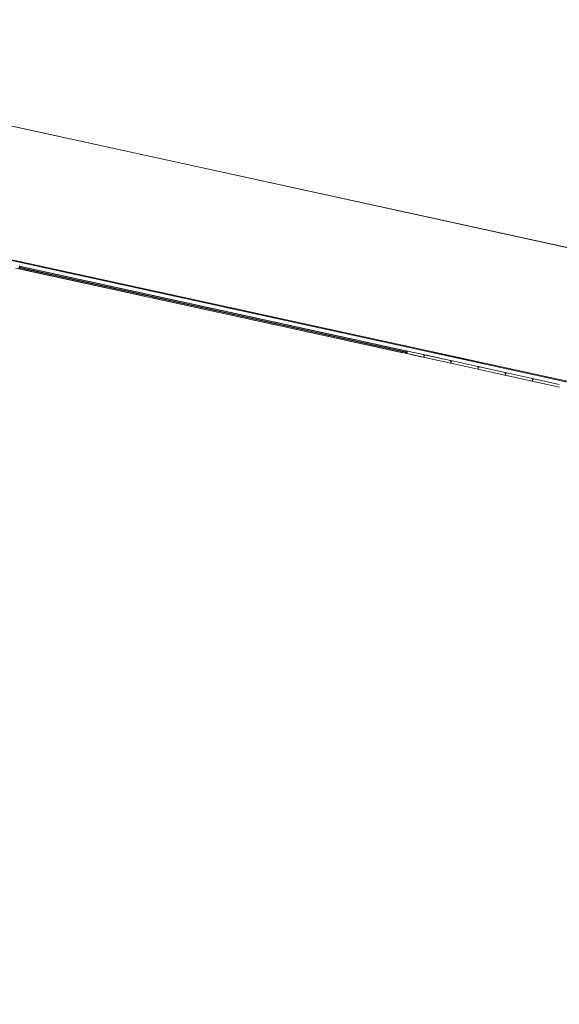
# Model space of a CAD drawing. Header units: metres. Extents: x 233012 to 233264, y 553571 to 554014.
# Tile 283 of 313: x 233115 to 233136, y 553977 to 554014. Entities that reach past the tile are written whole.
import ezdxf

# ---------------------------------------------------------------- set-up
doc = ezdxf.new("R2010")
doc.units = ezdxf.units.M
doc.linetypes.add('Hidden 1', pattern=[0.004, 0.002, -0.002])
doc.linetypes.add('NLCS-HIDDEN', pattern=[4, 2, -2])
for name, color, linetype, lineweight in [('A-N---NPP', 251, 'NLCS-HIDDEN', 9), ('A-NA23_vloer', 252, 'Continuous', 0), ('A-NL$1A_detailuitwerking', 252, 'Continuous', 5), ('A-NL$1B_3D-modellen_algemeen', 252, 'Continuous', 5), ('A-NL$1B_3D-modellen_algemeen-drsn', 252, 'Continuous', 5), ('A-NL23_vloeraanzicht', 252, 'Continuous', 5), ('Imports in Families', 252, 'Continuous', 5)]:
    doc.layers.add(name, color=color, linetype=linetype, lineweight=lineweight)

# ---------------------------------------------------------------- blocks, each defined once
blk = doc.blocks.new('NLRS_41_GM_WPB_waterslag_gen_mie - waterslag-5562979-01_Situatie')
at = {"layer": 'A-NL$1B_3D-modellen_algemeen'}
for p, q in [((-51.482, 0.279), (51.203, 0.279)), ((-36.214, 0.001), (-20.963, 0.001)), ((-31.193, 0), (-35.933, 0)), ((-26.153, 0), (-30.893, 0)), ((-21.113, 0), (-25.853, 0)), ((-19.25, 0), (-20.813, 0)), ((-16.073, 0), (-18.194, 0))]:
    blk.add_line(p, q, dxfattribs=at)
blk = doc.blocks.new('NLRS_21_GM_UN_ES d 40_Rodeca_mie - gen-6039767-01_Situatie')
at = {"layer": 'A-NL$1A_detailuitwerking', "linetype": 'Hidden 1'}
for p, q in [((0, -0.04), (0, -0.006)), ((0.003, -0.003), (0.037, -0.003)), ((0.003, -0.04), (0.003, -0.006)), ((0.003, -0.006), (0.037, -0.006)), ((0.037, -0.04), (0.003, -0.04)), ((0.037, -0.043), (0.003, -0.043)), ((0.037, -0.006), (0.037, -0.04)), ((0.04, -0.006), (0.04, -0.04))]:
    blk.add_line(p, q, dxfattribs=at)
for centre, major_axis, start_param, end_param in [((0.003, -0.006), (-0.00058, 0.00284), 6.080739, 7.651536), ((0.003, -0.04), (0.00156, 0.00244), 2.139991, 3.710787), ((0.037, -0.006), (0.00265, 0.00118), 5.864195, 7.434991), ((0.037, -0.04), (0.0017, 0.00235), 3.766116, 5.336912)]:
    blk.add_ellipse(centre, major_axis=major_axis, ratio=1, start_param=start_param, end_param=end_param, dxfattribs=at)
at = {"layer": 'A-NL$1B_3D-modellen_algemeen'}
for p, q in [((-0.02, 0.058), (0, 0.058)), ((-0.02, 0.057), (-0.02, 0.058)), ((-0.001, 0.057), (-0.02, 0.057)), ((-0.001, -0.001), (-0.001, 0.057)), ((0, 0.058), (0, 0)), ((0, 0), (0.037, 0)), ((0.037, 0), (0.037, -0.001)), ((0.037, -0.001), (-0.001, -0.001))]:
    blk.add_line(p, q, dxfattribs=at)
at = {"layer": 'A-NL$1B_3D-modellen_algemeen-drsn'}
for p, q in [((0.05, 0.057), (0, 0.057)), ((0, 0.057), (0, 0)), ((0, 0), (0.07, 0)), ((0.002, 0.053), (0.005, 0.055)), ((0.002, 0.005), (0.002, 0.053)), ((0.005, 0.002), (0.002, 0.005)), ((0.005, 0.055), (0.04, 0.055)), ((0.06, 0.002), (0.005, 0.002)), ((0.04, 0.055), (0.04, 0.053)), ((0.04, 0.053), (0.05, 0.053)), ((0.05, 0.053), (0.05, 0.057)), ((0.07, 0.005), (0.06, 0.005)), ((0.06, 0.005), (0.06, 0.002)), ((0.07, 0), (0.07, 0.005))]:
    blk.add_line(p, q, dxfattribs=at)
at = {"layer": 'Imports in Families'}
for p, q in [((0, 0.057), (0.043, 0.057)), ((0, 0.047), (0, 0.057)), ((0, 0.029), (0, 0.037)), ((0, 0.02), (0, 0.028)), ((0, 0), (0, 0.01)), ((0.04, 0), (0, 0)), ((0.04, 0.054), (0.041, 0.054)), ((0.04, 0.053), (0.04, 0.053)), ((0.043, 0.053), (0.04, 0.053)), ((0.046, 0.051), (0.041, 0.049)), ((0.07, 0), (0.041, 0)), ((0.042, 0.054), (0.042, 0.055)), ((0.043, 0.057), (0.043, 0.055)), ((0.043, 0.055), (0.05, 0.055)), ((0.049, 0.054), (0.043, 0.054)), ((0.043, 0.053), (0.043, 0.053)), ((0.044, 0.056), (0.044, 0.056)), ((0.045, 0.057), (0.05, 0.057)), ((0.051, 0.051), (0.047, 0.051)), ((0.048, 0.053), (0.05, 0.053)), ((0.049, 0.053), (0.048, 0.053)), ((0.049, 0.053), (0.049, 0.053)), ((0.05, 0.053), (0.049, 0.053)), ((0.05, 0.055), (0.05, 0.053)), ((0.05, 0.053), (0.05, 0.054)), ((0.052, 0.055), (0.052, 0.052)), ((0.058, 0.048), (0.052, 0.05)), ((0.053, 0.051), (0.058, 0.049)), ((0.06, 0.005), (0.064, 0.005)), ((0.06, 0.004), (0.06, 0.005)), ((0.061, 0.004), (0.06, 0.004)), ((0.063, 0.007), (0.062, 0.008)), ((0.062, 0.002), (0.062, 0.004)), ((0.063, 0.004), (0.063, 0.002)), ((0.064, 0.004), (0.063, 0.004)), ((0.063, 0.002), (0.068, 0.002)), ((0.064, 0.008), (0.064, 0.007)), ((0.064, 0.003), (0.065, 0.002)), ((0.064, 0.003), (0.064, 0.003)), ((0.065, 0.007), (0.065, 0.008)), ((0.065, 0.005), (0.065, 0.003)), ((0.065, 0.005), (0.065, 0.004)), ((0.065, 0.004), (0.065, 0.003)), ((0.066, 0.008), (0.067, 0.007)), ((0.067, 0.007), (0.066, 0.007)), ((0.066, 0.003), (0.066, 0.004)), ((0.066, 0.002), (0.068, 0.003)), ((0.068, 0.007), (0.067, 0.008)), ((0.067, 0.003), (0.067, 0.005)), ((0.067, 0.005), (0.07, 0.005)), ((0.067, 0.004), (0.067, 0.005)), ((0.068, 0.004), (0.067, 0.004)), ((0.067, 0.003), (0.067, 0.003)), ((0.069, 0.002), (0.069, 0.004)), ((0.073, 0.008), (0.07, 0.007)), ((0.07, 0.005), (0.07, 0))]:
    blk.add_line(p, q, dxfattribs=at)
at = {"layer": 'Imports in Families', "flags": 128}
for points in [[(0, 0.037), (0.001, 0.038), (0.001, 0.047), (0, 0.047)], [(0, 0.028), (0, 0.029), (0, 0.029)], [(0, 0.01), (0.001, 0.011), (0.001, 0.02), (0, 0.02)], [(0.041, 0.055), (0.005, 0.055), (0.002, 0.052), (0.002, 0.005), (0.005, 0.002), (0.061, 0.002)], [(0.041, 0), (0.041, 0), (0.041, 0)], [(0.062, 0.008), (0.062, 0.007), (0.062, 0.005), (0.064, 0.005)], [(0.068, 0.005), (0.07, 0.005), (0.074, 0.007)]]:
    blk.add_lwpolyline(points, dxfattribs=at)
at = {"layer": 'Imports in Families'}
for centre, major_axis, ratio, start_param, end_param in [((0, 0.057), (-0.00012, 0.00016), 1, 5.636936, 7.207734), ((0, 0.047), (0.000162, 0.000117), 1, 2.517071, 3.302468), ((0, 0.037), (-0.000199, 0.000021), 1, 5.603333, 6.38873), ((0, 0.029), (-0.000049, 0.000194), 1, 1.321124, 2.106521), ((0, 0.028), (-0.000187, 0.000071), 1, 5.861108, 6.646505), ((0, 0.02), (0.000106, 0.000169), 1, 2.131834, 2.917231), ((0, 0.01), (-0.000114, 0.000164), 1, 0.179385, 0.964782), ((0, 0), (-0.000189, 0.000066), 1, 0.337369, 1.908167), ((0.039, 0.05), (0.00089, 0.00105), 1, 4.187989, 5.322466), ((0.04, 0.048), (-0.000477, 0.000208), 1, 5.197089, 8.227729), ((0.039, 0.05), (0.002, 0.00004), 1, 4.692434, 5.954369), ((0.04, 0.053), (-0.000084, 0.000182), 1, 5.852099, 7.422897), ((0.048, 0.042), (0.0007, 0.0118), 1, 0.057217, 0.80618), ((0.04, 0.053), (-0.000132, 0.00015), 1, 0.847575, 2.418372), ((0.04, 0), (0.000014, 0.000199), 0.999999, 3.212541, 3.997937), ((0.041, 0.055), (-0.000168, 0.000109), 1, 3.717878, 5.288676), ((0.041, 0.054), (0.000022, 0.000199), 0.999999, 3.252633, 4.823431), ((0.041, 0), (0.0002, 0), 1, 3.926994, 4.71239), ((0.043, 0.057), (0.000152, 0.00013), 1, 5.574111, 7.144909), ((0.043, 0.055), (0.000046, 0.000195), 1, 1.80262, 3.373418), ((0.043, 0.053), (0.000127, 0.000155), 1, 0.6867, 2.257498), ((0.043, 0.053), (0.000166, 0.000112), 1, 4.117243, 5.688041), ((0.045, 0.056), (-0.000079, 0.000392), 1, 6.244202, 7.693939), ((0.045, 0.056), (-0.000143, 0.000264), 1, 1.074277, 2.345615), ((0.046, 0.06), (0, 0.005), 1, 2.842135, 3.716096), ((0.047, 0.05), (0.000882, 0.000472), 1, 1.079399, 2.105097), ((0.048, 0.053), (-0.000038, 0.000196), 1, 0.482951, 2.950099), ((0.048, 0.053), (0.000149, 0.000137), 1, 4.602836, 7.34873), ((0.049, 0.053), (-0.000043, 0.000226), 1, 0.29152, 2.95134), ((0.049, 0.055), (-0.00134, 0.00043), 1, 3.374161, 5.20548), ((0.049, 0.053), (-0.000224, 0.000051), 1, 2.275331, 4.93515), ((0.05, 0.055), (0.0004, 0.00196), 1, 5.064675, 6.48576), ((0.05, 0.055), (0.000099, 0.000174), 1, 5.227576, 6.798374), ((0.05, 0.053), (-0.000046, 0.000195), 1, 2.909769, 4.480565), ((0.05, 0.053), (0.000125, 0.000156), 1, 3.817655, 5.388453), ((0.051, 0.05), (-0.000414, 0.000685), 1, 3.96384, 5.739237), ((0.054, 0.052), (-0.00192, 0.00054), 1, 0.283774, 0.948245), ((0.058, 0.048), (0.000326, 0.000232), 1, 3.169101, 6.402614), ((0.06, 0.005), (-0.000127, 0.000155), 1, 5.596484, 7.167282), ((0.06, 0.004), (-0.000196, 0.00004), 1, 0.19926, 1.770058), ((0.061, 0.004), (-0.000196, 0.000039), 1, 3.336896, 4.907694), ((0.061, 0.002), (-0.000081, 0.000183), 0.999999, 2.726181, 4.29698), ((0.062, 0.008), (0.000065, 0.000189), 1, 5.693155, 7.708543), ((0.063, 0.007), (0.000128, 0.000154), 1, 2.66711, 5.002147), ((0.063, 0.004), (-0.000028, 0.000198), 1, 6.144035, 7.714833), ((0.063, 0.002), (-0.000173, 0.0001), 1, 0.525825, 2.096623), ((0.065, 0.008), (0.000192, 0.000057), 1, 0.341235, 2.205482), ((0.064, 0.005), (0.000048, 0.000296), 1, 4.873264, 8.014857), ((0.064, 0.005), (0.000112, 0.000166), 1, 5.307533, 6.878331), ((0.064, 0.004), (0.000193, 0.000053), 1, 4.442178, 6.012976), ((0.064, 0.003), (0.000156, 0.000126), 1, 1.267751, 3.353561), ((0.064, 0.003), (0.000154, 0.000128), 1, 4.570255, 5.591898), ((0.066, 0.007), (-0.00019, 0.000063), 1, 0.891448, 1.892547), ((0.066, 0.004), (0.000522, 0.000296), 1, 5.767997, 8.909589), ((0.066, 0.003), (0.000598, 0.000049), 1, 3.059018, 6.200611), ((0.066, 0.003), (0.000576, 0.000818), 1, 3.094755, 3.75516), ((0.066, 0.008), (-0.000234, 0.000188), 1, 4.622179, 7.363084), ((0.066, 0.003), (0.000208, 0.000978), 1, 3.350705, 4.01111), ((0.067, 0.007), (0.000158, 0.000122), 0.999999, 4.05461, 6.340914), ((0.067, 0.005), (0.000277, 0.000115), 1, 5.890486, 9.032079), ((0.067, 0.005), (-0.000128, 0.000154), 1, 5.587713, 7.158511), ((0.067, 0.004), (-0.000194, 0.000049), 1, 0.244978, 1.815775), ((0.067, 0.003), (0.000174, 0.000098), 1, 2.630771, 3.652414), ((0.067, 0.003), (-0.000128, 0.000154), 0.999999, 3.126819, 5.212629), ((0.069, 0.008), (0.00136, 0.00034), 1, 3.633909, 5.277956), ((0.068, 0.004), (0.000141, 0.000141), 1, 5.497787, 7.068585), ((0.068, 0.002), (0.000197, 0.000036), 1, 4.533003, 6.103801), ((0.07, 0.005), (0.000112, 0.000166), 1, 5.307533, 6.878331), ((0.07, 0), (0.000187, 0.000072), 1, 4.34598, 5.916778), ((0.074, 0.008), (0.000302, 0.000263), 1, 4.941899, 7.991682)]:
    blk.add_ellipse(centre, major_axis=major_axis, ratio=ratio, start_param=start_param, end_param=end_param, dxfattribs=at)
blk = doc.blocks.new('NLRS_21_GM_UN_ES d 40_Rodeca_mie - gen-6039768-01_Situatie')
at = {"layer": 'A-NL$1A_detailuitwerking', "linetype": 'Hidden 1'}
for p, q in [((0, 0.04), (0, 0.006)), ((0.037, 0.043), (0.003, 0.043)), ((0.037, 0.04), (0.003, 0.04)), ((0.003, 0.04), (0.003, 0.006)), ((0.003, 0.006), (0.037, 0.006)), ((0.003, 0.003), (0.037, 0.003)), ((0.037, 0.006), (0.037, 0.04)), ((0.04, 0.006), (0.04, 0.04))]:
    blk.add_line(p, q, dxfattribs=at)
for centre, major_axis, start_param, end_param in [((0.003, 0.04), (0.00142, 0.00253), 0.511123, 2.08192), ((0.003, 0.006), (0.0025, 0.00147), 2.609744, 4.18054), ((0.037, 0.04), (0.00149, 0.00249), 5.250816, 6.821613), ((0.037, 0.006), (-0.00285, 0.00055), 1.76105, 3.331846)]:
    blk.add_ellipse(centre, major_axis=major_axis, ratio=1, start_param=start_param, end_param=end_param, dxfattribs=at)
at = {"layer": 'A-NL$1B_3D-modellen_algemeen'}
for p, q in [((0.037, 0.001), (-0.001, 0.001)), ((-0.001, 0.001), (-0.001, -0.057)), ((0, 0), (0.037, 0)), ((0, -0.058), (0, 0)), ((0.037, 0), (0.037, 0.001)), ((-0.001, -0.057), (-0.02, -0.057)), ((-0.02, -0.057), (-0.02, -0.058)), ((-0.02, -0.058), (0, -0.058))]:
    blk.add_line(p, q, dxfattribs=at)
at = {"layer": 'A-NL$1B_3D-modellen_algemeen-drsn'}
for p, q in [((0.07, 0), (0, 0)), ((0, 0), (0, -0.057)), ((0.07, -0.005), (0.07, 0)), ((0, -0.057), (0.05, -0.057)), ((0.002, -0.004), (0.005, -0.002)), ((0.002, -0.052), (0.002, -0.004)), ((0.005, -0.055), (0.002, -0.052)), ((0.005, -0.002), (0.06, -0.002)), ((0.04, -0.055), (0.005, -0.055)), ((0.05, -0.052), (0.04, -0.052)), ((0.04, -0.052), (0.04, -0.055)), ((0.05, -0.057), (0.05, -0.052)), ((0.06, -0.002), (0.06, -0.005)), ((0.06, -0.005), (0.07, -0.005))]:
    blk.add_line(p, q, dxfattribs=at)
at = {"layer": 'Imports in Families'}
for p, q in [((0.04, 0), (0, 0)), ((0.07, 0), (0.041, 0)), ((0, 0), (0, -0.01)), ((0, -0.02), (0, -0.028)), ((0, -0.029), (0, -0.037)), ((0, -0.047), (0, -0.057)), ((0, -0.057), (0.043, -0.057)), ((0.043, -0.052), (0.04, -0.052)), ((0.04, -0.053), (0.041, -0.053)), ((0.04, -0.053), (0.04, -0.053)), ((0.046, -0.051), (0.041, -0.049)), ((0.042, -0.054), (0.042, -0.055)), ((0.043, -0.053), (0.043, -0.053)), ((0.049, -0.053), (0.043, -0.053)), ((0.043, -0.055), (0.05, -0.055)), ((0.043, -0.057), (0.043, -0.055)), ((0.044, -0.056), (0.044, -0.056)), ((0.045, -0.057), (0.05, -0.057)), ((0.051, -0.051), (0.047, -0.051)), ((0.048, -0.052), (0.05, -0.052)), ((0.049, -0.053), (0.048, -0.053)), ((0.05, -0.052), (0.049, -0.052)), ((0.049, -0.053), (0.049, -0.053)), ((0.05, -0.053), (0.05, -0.054)), ((0.05, -0.055), (0.05, -0.053)), ((0.058, -0.048), (0.052, -0.05)), ((0.052, -0.055), (0.052, -0.052)), ((0.053, -0.051), (0.058, -0.049)), ((0.06, -0.004), (0.06, -0.004)), ((0.061, -0.004), (0.06, -0.004)), ((0.06, -0.005), (0.064, -0.005)), ((0.062, -0.002), (0.062, -0.003)), ((0.063, -0.007), (0.062, -0.008)), ((0.063, -0.001), (0.068, -0.001)), ((0.063, -0.003), (0.063, -0.002)), ((0.064, -0.004), (0.063, -0.004)), ((0.064, -0.003), (0.065, -0.002)), ((0.064, -0.003), (0.064, -0.003)), ((0.064, -0.008), (0.064, -0.007)), ((0.065, -0.004), (0.065, -0.003)), ((0.065, -0.005), (0.065, -0.003)), ((0.065, -0.004), (0.065, -0.004)), ((0.065, -0.007), (0.065, -0.008)), ((0.066, -0.002), (0.068, -0.003)), ((0.066, -0.003), (0.066, -0.004)), ((0.067, -0.006), (0.066, -0.006)), ((0.066, -0.008), (0.067, -0.007)), ((0.067, -0.003), (0.067, -0.005)), ((0.067, -0.003), (0.067, -0.003)), ((0.067, -0.004), (0.067, -0.004)), ((0.068, -0.004), (0.067, -0.004)), ((0.067, -0.005), (0.07, -0.005)), ((0.068, -0.007), (0.067, -0.008)), ((0.069, -0.002), (0.069, -0.003)), ((0.07, -0.004), (0.07, 0)), ((0.073, -0.008), (0.07, -0.007))]:
    blk.add_line(p, q, dxfattribs=at)
at = {"layer": 'Imports in Families', "flags": 128}
for points in [[(0, -0.01), (0.001, -0.01), (0.001, -0.019), (0, -0.02)], [(0, -0.028), (0, -0.028), (0, -0.029)], [(0, -0.037), (0.001, -0.037), (0.001, -0.046), (0, -0.047)], [(0.041, -0.055), (0.005, -0.055), (0.002, -0.052), (0.002, -0.005), (0.005, -0.002), (0.061, -0.002)], [(0.041, 0), (0.041, 0), (0.041, 0)], [(0.062, -0.008), (0.062, -0.006), (0.062, -0.005), (0.064, -0.005)], [(0.068, -0.005), (0.07, -0.005), (0.074, -0.007)]]:
    blk.add_lwpolyline(points, dxfattribs=at)
at = {"layer": 'Imports in Families'}
for centre, major_axis, ratio, start_param, end_param in [((0, 0), (-0.000014, 0.000199), 1, 6.212236, 7.783034), ((0.04, 0), (0.000109, 0.000167), 0.999999, 6.076982, 6.862379), ((0.041, 0), (-0.000064, 0.000189), 0.999999, 5.957646, 6.743043), ((0.07, 0), (0.000146, 0.000136), 1, 5.53344, 7.104238), ((0, -0.01), (0.00013, 0.000152), 1, 2.277895, 3.063292), ((0, -0.02), (-0.000123, 0.000158), 1, 0.122489, 0.907886), ((0, -0.028), (-0.000135, 0.000147), 1, 0.826971, 1.612368), ((0, -0.029), (0.000155, 0.000127), 1, 1.669494, 2.454891), ((0, -0.037), (0.0002, 0), 1, 3.141594, 3.926991), ((0, -0.047), (-0.0002, 0.000009), 1, 5.543117, 6.328514), ((0, -0.057), (-0.000199, 0.000021), 1, 0.105546, 1.676344), ((0.04, -0.048), (-0.000224, 0.00047), 1, 5.876154, 8.906793), ((0.039, -0.05), (-0.00175, 0.00096), 1, 3.95383, 5.215766), ((0.039, -0.05), (-0.00008, 0.00137), 1, 4.745813, 5.88029), ((0.048, -0.042), (0.0115, 0.0027), 1, 3.731281, 4.480244), ((0.04, -0.053), (-0.000008, 0.0002), 0.999999, 6.241614, 7.812412), ((0.04, -0.053), (-0.000192, 0.000055), 1, 0.279299, 1.850097), ((0.041, -0.054), (-0.00016, 0.00012), 1, 3.78784, 5.358638), ((0.041, -0.055), (0.000094, 0.000176), 1, 3.632988, 5.203786), ((0.043, -0.053), (0.000105, 0.00017), 0.999999, 5.265963, 6.836761), ((0.043, -0.053), (-0.000176, 0.000094), 1, 0.491396, 2.062194), ((0.043, -0.055), (-0.000066, 0.000189), 0.999999, 5.949039, 7.519837), ((0.043, -0.057), (0.000184, 0.000079), 0.999999, 4.308064, 5.878861), ((0.045, -0.056), (0.00003, 0.000299), 1, 0.399402, 1.670741), ((0.045, -0.056), (-0.0004, 0.000008), 1, 6.263842, 7.713579), ((0.046, -0.06), (0.00275, 0.00418), 1, 0.006749, 0.880711), ((0.047, -0.05), (-0.000036, 0.000999), 1, 2.080241, 3.105939), ((0.048, -0.053), (0.000172, 0.000101), 1, 1.040046, 3.507194), ((0.049, -0.053), (-0.000168, 0.000157), 1, 5.462133, 8.121953), ((0.048, -0.053), (0.000194, 0.000055), 1, 4.200418, 6.946313), ((0.049, -0.053), (0.000136, 0.000185), 1, 3.775178, 6.434998), ((0.049, -0.055), (-0.00116, 0.00081), 1, 1.994163, 3.825483), ((0.05, -0.053), (-0.000077, 0.000185), 0.999999, 4.31969, 5.890486), ((0.05, -0.053), (0.000063, 0.00019), 0.999999, 5.034139, 6.604937), ((0.05, -0.055), (0.00173, 0.001), 1, 4.186435, 5.60752), ((0.05, -0.055), (0.000189, 0.000064), 1, 4.384541, 5.955339), ((0.051, -0.05), (-0.000227, 0.000767), 1, 2.853847, 4.629244), ((0.054, -0.052), (0.00194, 0.0005), 1, 2.216452, 2.880923), ((0.058, -0.048), (0.000303, 0.000261), 1, 4.834684, 8.068196), ((0.06, -0.004), (-0.000188, 0.000068), 1, 0.347369, 1.918167), ((0.06, -0.004), (-0.000094, 0.000176), 1, 5.791788, 7.362586), ((0.061, -0.002), (0.000156, 0.000125), 1, 5.60712, 7.177918), ((0.061, -0.003), (-0.000127, 0.000155), 1, 2.454891, 4.025689), ((0.062, -0.007), (0.000183, 0.00008), 1, 3.206564, 5.221953), ((0.063, -0.002), (-0.000099, 0.000174), 1, 5.767996, 7.338794), ((0.063, -0.003), (-0.000159, 0.000121), 1, 0.649924, 2.220721), ((0.063, -0.007), (-0.000188, 0.000067), 0.999999, 3.887373, 6.22241), ((0.064, -0.003), (0.000023, 0.000199), 1, 0.792987, 2.878796), ((0.064, -0.003), (-0.000185, 0.000077), 1, 3.534291, 4.555935), ((0.064, -0.004), (0.000149, 0.000133), 1, 5.553115, 7.123913), ((0.064, -0.004), (0.0002, 0.000012), 1, 4.650211, 6.221009), ((0.064, -0.005), (0.000299, 0.000025), 1, 3.059018, 6.200611), ((0.065, -0.007), (0.000111, 0.000167), 1, 2.802097, 4.666343), ((0.066, -0.003), (-0.00006, 0.000998), 1, 6.223192, 6.883598), ((0.066, -0.003), (-0.00054, 0.000262), 1, 3.594006, 6.735599), ((0.066, -0.004), (0.000283, 0.000529), 1, 2.062193, 5.203786), ((0.066, -0.007), (0.000185, 0.000077), 1, 1.178097, 2.179196), ((0.066, -0.003), (0.000517, 0.000856), 1, 6.165939, 6.826345), ((0.066, -0.008), (0.000124, 0.000273), 1, 1.594089, 4.334994), ((0.067, -0.003), (0.000144, 0.000139), 0.999999, 1.349976, 2.371619), ((0.067, -0.003), (0.0002, 0.000011), 1, 5.035932, 7.121742), ((0.067, -0.004), (-0.00018, 0.000087), 1, 0.452413, 2.023211), ((0.067, -0.004), (-0.000049, 0.000194), 1, 6.033512, 7.604309), ((0.067, -0.005), (0.000102, 0.000282), 1, 1.918166, 5.059758), ((0.067, -0.007), (-0.000118, 0.000162), 1, 3.366792, 5.653095), ((0.068, -0.002), (0.000028, 0.000198), 1, 4.851538, 6.422336), ((0.068, -0.003), (0.000193, 0.000053), 1, 4.442178, 6.012976), ((0.069, -0.008), (0.00105, 0.00092), 1, 0.043336, 1.687383), ((0.07, -0.004), (0.0002, 0.000009), 1, 4.667059, 6.237857), ((0.074, -0.008), (-0.000201, 0.000346), 1, 1.761731, 4.811514)]:
    blk.add_ellipse(centre, major_axis=major_axis, ratio=ratio, start_param=start_param, end_param=end_param, dxfattribs=at)
blk = doc.blocks.new('NLRS_21_GM_UN_OD d 40_Rodeca_mie - gen-6172606-01_Situatie')
at = {"layer": 'A-NL$1B_3D-modellen_algemeen'}
for p, q in [((-7.51, 0.057), (-7.549, 0.057)), ((-7.549, 0.055), (-7.52, 0.055)), ((-7.5, 0.002), (-7.547, 0.002)), ((-7.547, 0), (-7.49, 0)), ((-7.52, 0.055), (-7.52, 0.053)), ((-7.52, 0.055), (-7.51, 0.055)), ((-7.52, 0.053), (-7.51, 0.053)), ((-7.52, 0.053), (-7.51, 0.053)), ((-7.51, 0.057), (7.51, 0.057)), ((-7.51, 0.053), (-7.51, 0.057)), ((-7.51, 0.053), (7.51, 0.053)), ((-7.5, 0.005), (-7.5, 0.002)), ((-7.5, 0.005), (-7.49, 0.005)), ((-7.49, 0.005), (-7.5, 0.005)), ((-7.5, 0.002), (-7.49, 0.002)), ((-7.49, 0.005), (7.49, 0.005)), ((-7.49, 0), (-7.49, 0.005)), ((-7.49, 0), (7.49, 0)), ((7.5, 0.005), (7.49, 0.005)), ((7.49, 0.005), (7.5, 0.005)), ((7.49, 0.005), (7.49, 0)), ((7.49, 0.002), (7.5, 0.002)), ((7.49, 0), (7.547, 0)), ((7.5, 0.002), (7.5, 0.005)), ((7.547, 0.002), (7.5, 0.002)), ((7.549, 0.057), (7.51, 0.057)), ((7.51, 0.057), (7.51, 0.053)), ((7.51, 0.055), (7.52, 0.055)), ((7.51, 0.053), (7.52, 0.053)), ((7.51, 0.053), (7.52, 0.053)), ((7.52, 0.053), (7.52, 0.055)), ((7.52, 0.055), (7.549, 0.055))]:
    blk.add_line(p, q, dxfattribs=at)

msp = doc.modelspace()

# ---------------------------------------------------------------- linework, layer by layer
at = {"layer": 'A-N---NPP', "flags": 128}
msp.add_lwpolyline([(233208.526, 553888.618), (233228.609, 553980.395), (233099.954, 554008.548), (233025.404, 553667.867), (233154.055, 553639.689), (233189.361, 553801.036), (233206.475, 553797.378), (233225.622, 553884.877)], close=True, dxfattribs=at)
at = {"layer": 'A-NA23_vloer', "flags": 128}
msp.add_lwpolyline([(233189.73, 553676.511), (233188.662, 553671.627), (233028.961, 553706.574), (233096.334, 554014.459), (233264.258, 553977.712), (233263.934, 553967.325), (233258.935, 553967.43), (233259.131, 553973.716), (233100.149, 554008.505), (233034.914, 553710.389), (233189.73, 553676.511)], dxfattribs=at)
at = {"layer": 'A-NL$1B_3D-modellen_algemeen-drsn'}
for p, q in [((233115.15, 554005.062), (233115.141, 554005.022)), ((233115.141, 554005.022), (233129.873, 554001.799)), ((233129.881, 554001.838), (233115.15, 554005.062)), ((233129.873, 554001.799), (233129.881, 554001.838)), ((233129.902, 554001.84), (233129.881, 554001.745)), ((233130.51, 554001.707), (233129.902, 554001.84)), ((233130.514, 554001.708), (233129.903, 554001.841)), ((233130.515, 554001.606), (233129.881, 554001.745)), ((233129.881, 554001.744), (233130.515, 554001.605)), ((233130.513, 554001.704), (233130.514, 554001.688)), ((233130.515, 554001.688), (233130.514, 554001.708)), ((233130.516, 554001.685), (233130.535, 554001.681)), ((233130.535, 554001.682), (233130.517, 554001.686)), ((233130.519, 554001.696), (233130.535, 554001.692)), ((233130.519, 554001.695), (233130.535, 554001.691)), ((233130.532, 554001.607), (233130.519, 554001.608)), ((233130.519, 554001.607), (233130.532, 554001.606)), ((233130.519, 554001.605), (233131.55, 554001.38)), ((233130.519, 554001.604), (233131.55, 554001.379)), ((233131.55, 554001.481), (233130.52, 554001.706)), ((233130.524, 554001.704), (233131.546, 554001.481)), ((233130.528, 554001.613), (233130.542, 554001.676)), ((233130.542, 554001.674), (233130.528, 554001.614)), ((233130.541, 554001.688), (233130.558, 554001.684)), ((233130.541, 554001.687), (233130.558, 554001.683)), ((233130.553, 554001.683), (233130.542, 554001.686)), ((233130.553, 554001.682), (233130.542, 554001.685)), ((233130.556, 554001.674), (233130.543, 554001.675)), ((233130.543, 554001.674), (233130.556, 554001.673)), ((233131.549, 554001.462), (233131.549, 554001.477)), ((233131.55, 554001.462), (233131.55, 554001.481)), ((233131.571, 554001.455), (233131.552, 554001.459)), ((233131.571, 554001.454), (233131.552, 554001.458)), ((233131.571, 554001.465), (233131.554, 554001.469)), ((233131.554, 554001.468), (233131.571, 554001.464)), ((233132.585, 554001.254), (233131.556, 554001.479)), ((233131.559, 554001.477), (233132.581, 554001.254)), ((233131.564, 554001.386), (233131.578, 554001.449)), ((233131.577, 554001.447), (233131.564, 554001.387)), ((233131.576, 554001.46), (233131.593, 554001.456)), ((233131.577, 554001.461), (233131.594, 554001.457)), ((233131.588, 554001.457), (233131.577, 554001.459)), ((233131.588, 554001.456), (233131.577, 554001.458)), ((233131.592, 554001.446), (233131.579, 554001.448)), ((233131.591, 554001.445), (233131.579, 554001.447)), ((233131.554, 554001.377), (233132.586, 554001.151)), ((233131.567, 554001.38), (233131.555, 554001.381)), ((233131.567, 554001.379), (233131.555, 554001.38)), ((233131.555, 554001.378), (233132.586, 554001.152)), ((233132.584, 554001.234), (233132.584, 554001.25)), ((233132.585, 554001.234), (233132.585, 554001.254)), ((233132.606, 554001.228), (233132.587, 554001.232)), ((233132.587, 554001.231), (233132.606, 554001.227)), ((233132.606, 554001.239), (233132.59, 554001.242)), ((233132.59, 554001.241), (233132.606, 554001.238)), ((233132.603, 554001.154), (233132.59, 554001.154)), ((233132.59, 554001.153), (233132.603, 554001.153)), ((233133.621, 554000.926), (233132.59, 554001.152)), ((233132.59, 554001.151), (233133.621, 554000.925)), ((233133.621, 554001.028), (233132.591, 554001.253)), ((233132.595, 554001.251), (233133.617, 554001.028)), ((233132.599, 554001.159), (233132.613, 554001.222)), ((233132.613, 554001.221), (233132.599, 554001.16)), ((233132.612, 554001.234), (233132.629, 554001.23)), ((233132.629, 554001.231), (233132.612, 554001.234)), ((233132.624, 554001.23), (233132.613, 554001.232)), ((233132.613, 554001.231), (233132.623, 554001.229)), ((233132.627, 554001.22), (233132.614, 554001.222)), ((233132.627, 554001.219), (233132.614, 554001.221)), ((233133.62, 554001.008), (233133.62, 554001.024)), ((233133.621, 554001.008), (233133.621, 554001.028)), ((233134.656, 554000.801), (233133.627, 554001.026)), ((233134.652, 554000.801), (233133.63, 554001.025)), ((233133.642, 554001.002), (233133.623, 554001.006)), ((233133.623, 554001.005), (233133.642, 554001.001)), ((233133.625, 554001.016), (233133.642, 554001.012)), ((233133.625, 554001.015), (233133.642, 554001.011)), ((233133.625, 554000.924), (233134.657, 554000.699)), ((233133.638, 554000.928), (233133.626, 554000.928)), ((233133.638, 554000.927), (233133.626, 554000.927)), ((233133.626, 554000.925), (233134.657, 554000.7)), ((233133.635, 554000.933), (233133.649, 554000.996)), ((233133.648, 554000.994), (233133.635, 554000.934)), ((233133.647, 554001.007), (233133.664, 554001.003)), ((233133.648, 554001.008), (233133.665, 554001.004)), ((233133.659, 554001.004), (233133.648, 554001.006)), ((233133.659, 554001.003), (233133.648, 554001.005)), ((233133.663, 554000.994), (233133.65, 554000.995)), ((233133.663, 554000.993), (233133.65, 554000.994)), ((233134.655, 554000.798), (233134.656, 554000.782)), ((233134.657, 554000.782), (233134.656, 554000.801)), ((233134.658, 554000.778), (233134.677, 554000.774)), ((233134.677, 554000.775), (233134.659, 554000.779)), ((233134.677, 554000.785), (233134.661, 554000.789)), ((233134.661, 554000.788), (233134.677, 554000.784)), ((233134.674, 554000.701), (233134.661, 554000.701)), ((233134.674, 554000.7), (233134.661, 554000.7)), ((233134.661, 554000.698), (233135.692, 554000.473)), ((233135.691, 554000.574), (233134.662, 554000.799)), ((233134.666, 554000.798), (233135.687, 554000.574)), ((233134.67, 554000.706), (233134.684, 554000.77)), ((233134.683, 554000.767), (233134.67, 554000.707)), ((233134.683, 554000.781), (233134.7, 554000.777)), ((233134.683, 554000.78), (233134.7, 554000.776)), ((233134.695, 554000.777), (233134.684, 554000.779)), ((233134.695, 554000.776), (233134.684, 554000.778)), ((233134.698, 554000.767), (233134.685, 554000.768)), ((233134.685, 554000.767), (233134.698, 554000.766)), ((233134.951, 554000.634), (233135.692, 554000.472))]:
    msp.add_line(p, q, dxfattribs=at)
for centre, major_axis, ratio, start_param, end_param in [((233130.509, 554001.704), (0.00313, 0.00248), 1, 5.704362, 6.968328), ((233130.509, 554001.704), (0.00331, 0.00224), 1, 5.779477, 7.043442), ((233130.517, 554001.688), (-0.00348, 0.00038), 1, 0.133183, 1.463081), ((233130.517, 554001.688), (0.00106, 0.00333), 1, 1.905281, 3.235179), ((233130.517, 554001.688), (0.00195, 0.00157), 1, 2.489378, 3.819275), ((233130.515, 554001.607), (-0.00056, 0.00192), 1, 2.641178, 4.211975), ((233130.515, 554001.607), (-0.000185, 0.000983), 1, 2.739876, 4.310672), ((233130.515, 554001.607), (-0.000185, 0.000983), 1, 2.739876, 4.310672), ((233130.519, 554001.698), (-0.00166, 0.00273), 1, 0.545988, 2.380174), ((233130.519, 554001.608), (0.00078, 0.0029), 1, 5.430551, 7.902086), ((233130.519, 554001.608), (-0.00037, 0.00298), 1, 5.042359, 7.513895), ((233130.519, 554001.698), (0.0013, 0.00177), 1, 1.724085, 3.558271), ((233130.519, 554001.698), (0.0022, 0.00003), 1, 2.647999, 4.482184), ((233130.519, 554001.608), (-0.00079, 0.00184), 1, 4.759118, 7.230407), ((233130.52, 554001.606), (-0.00148, 0.00103), 1, 5.431244, 8.075723), ((233130.523, 554001.7), (-0.00208, 0.00365), 1, 5.550947, 6.858354), ((233130.523, 554001.7), (-0.00064, 0.00415), 1, 5.914466, 7.221872), ((233130.52, 554001.606), (0.000799, 0.000047), 1, 1.689075, 4.183137), ((233130.52, 554001.606), (-0.000679, 0.000423), 1, 5.447152, 7.941214), ((233130.522, 554001.609), (-0.000848, 0.00053), 1, 1.012164, 2.111394), ((233130.529, 554001.613), (0.000228, 0.000974), 1, 1.58557, 3.156367), ((233130.529, 554001.612), (0.000564, 0.000826), 1, 1.954478, 3.525274), ((233130.532, 554001.61), (-0.00174, 0.00095), 1, 3.328291, 4.996878), ((233130.532, 554001.609), (-0.000906, 0.000923), 1, 2.347177, 5.291374), ((233130.532, 554001.609), (-0.00027, 0.000115), 1, 1.954478, 4.898675), ((233130.532, 554001.609), (-0.000293, 0.000003), 1, 1.561779, 4.505976), ((233130.532, 554001.609), (0.00012, 0.002), 1, 3.182107, 4.65384), ((233130.535, 554001.689), (-0.00276, 0.00215), 1, 4.599391, 5.158248), ((233130.535, 554001.689), (-0.00343, 0.00068), 1, 4.134992, 4.693849), ((233130.535, 554001.689), (-0.00094, 0.00232), 1, 5.125217, 5.684073), ((233130.536, 554001.684), (-0.00066, 0.00241), 1, 2.658897, 4.194256), ((233130.536, 554001.684), (-0.00328, 0.00122), 1, 1.712624, 3.247982), ((233130.536, 554001.684), (-0.00131, 0.00325), 1, 2.54248, 4.077839), ((233130.541, 554001.683), (0.00034, 0.00318), 1, 6.175775, 7.710523), ((233130.542, 554001.69), (-0.00087, 0.00308), 1, 2.09154, 2.650397), ((233130.541, 554001.683), (0.00147, 0.00164), 1, 0.517176, 2.051798), ((233130.541, 554001.683), (-0.00113, 0.00189), 1, 5.531016, 7.065639), ((233130.542, 554001.69), (-0.00105, 0.00193), 1, 1.870353, 2.42921), ((233130.542, 554001.69), (0.00153, 0.00158), 1, 3.13793, 3.696786), ((233130.544, 554001.674), (-0.00339, 0.00086), 1, 4.832914, 5.570848), ((233130.544, 554001.674), (0.00309, 0.00165), 1, 0.95314, 1.691074), ((233130.544, 554001.674), (-0.00223, 0.00114), 1, 5.05677, 5.81064), ((233130.543, 554001.674), (0.00042, 0.0016), 1, 0.126171, 1.609701), ((233130.543, 554001.674), (-0.000166, 0.000629), 1, 5.897353, 7.380883), ((233130.543, 554001.674), (0.00007, 0.000646), 1, 6.262736, 7.746266), ((233130.552, 554001.679), (0.00097, 0.00197), 1, 3.47021, 4.953739), ((233130.552, 554001.679), (-0.00138, 0.00171), 1, 2.335746, 3.819275), ((233130.552, 554001.679), (0.00185, 0.00261), 1, 3.631085, 5.114615), ((233130.552, 554001.68), (-0.00017, 0.0032), 1, 4.443798, 6.014595), ((233130.552, 554001.68), (-0.00138, 0.00171), 1, 3.819275, 5.390072), ((233130.552, 554001.68), (-0.00138, 0.00171), 1, 3.819275, 5.390072), ((233130.556, 554001.676), (0.00226, 0.00108), 1, 4.138366, 5.621896), ((233130.556, 554001.676), (0.00347, 0.00043), 1, 4.460116, 5.943646), ((233130.556, 554001.676), (0.00304, 0.00174), 1, 4.065355, 5.548884), ((233130.557, 554001.681), (-0.00337, 0.00093), 1, 3.194753, 4.765549), ((233130.557, 554001.681), (-0.00337, 0.00093), 1, 3.194753, 4.765549), ((233130.557, 554001.681), (-0.00219, 0.0012), 1, 3.426576, 4.997373), ((233131.545, 554001.477), (0.004, 0.00018), 1, 0.0457, 1.309666), ((233131.545, 554001.477), (0.00246, 0.00316), 1, 5.465079, 6.729044), ((233131.553, 554001.462), (0.00072, 0.00343), 1, 1.802677, 3.132575), ((233131.553, 554001.462), (0.00322, 0.00138), 1, 2.761627, 4.091525), ((233131.553, 554001.462), (0.00183, 0.0017), 1, 2.418429, 3.748327), ((233131.555, 554001.471), (-0.00282, -0.00151), 1, 5.313654, 7.14784), ((233131.555, 554001.471), (-0.0014, -0.0017), 1, 4.924274, 6.758459), ((233131.555, 554001.471), (-0.00205, -0.00081), 1, 5.42827, 7.262456), ((233131.558, 554001.473), (0.00007, -0.0042), 1, 2.909966, 4.217373), ((233131.558, 554001.473), (-0.0024, -0.00345), 1, 3.534291, 4.841698), ((233131.57, 554001.461), (-0.00295, -0.00188), 1, 3.371735, 3.930592), ((233131.57, 554001.461), (-0.0035, 0.00016), 1, 3.985195, 4.544052), ((233131.57, 554001.461), (-0.00225, -0.00108), 1, 3.490623, 4.04948), ((233131.571, 554001.458), (-0.00145, 0.00318), 1, 2.498022, 4.03338), ((233131.571, 554001.458), (0.00093, 0.00337), 1, 3.194753, 4.730111), ((233131.571, 554001.458), (0.00124, 0.00217), 1, 3.444295, 4.979654), ((233131.577, 554001.463), (-0.00113, -0.00189), 1, 6.046079, 6.604935), ((233131.577, 554001.463), (-0.00166, -0.00144), 1, 0.083893, 0.64275), ((233131.577, 554001.463), (-0.00056, -0.00315), 1, 5.686243, 6.2451), ((233131.577, 554001.456), (-0.00095, 0.00199), 1, 5.622264, 7.156886), ((233131.577, 554001.456), (0.00174, 0.00135), 1, 0.696138, 2.23076), ((233131.579, 554001.447), (-0.00349, 0.00031), 1, 4.672039, 5.409973), ((233131.579, 554001.447), (-0.00231, 0.00263), 1, 5.433705, 6.171639), ((233131.579, 554001.446), (-0.00153, -0.00061), 1, 4.202447, 5.685977), ((233131.579, 554001.447), (-0.00005, 0.0025), 1, 6.13617, 6.890039), ((233131.579, 554001.446), (-0.000281, -0.000586), 1, 3.460683, 4.944212), ((233131.579, 554001.446), (-0.000634, -0.000142), 1, 4.363322, 5.846852), ((233131.587, 554001.452), (-0.00021, 0.00219), 1, 2.916635, 4.400165), ((233131.587, 554001.452), (-0.00219, 0.00024), 1, 1.550347, 3.033877), ((233131.587, 554001.452), (-0.0017, 0.00271), 1, 2.452988, 3.936518), ((233131.588, 554001.454), (0.00307, 0.0009), 1, 5.782771, 7.353567), ((233131.588, 554001.454), (0.00191, 0.00109), 1, 5.550947, 7.121743), ((233131.588, 554001.454), (0.00191, 0.00109), 1, 5.550947, 7.121743), ((233131.592, 554001.449), (-0.0035, 0.00014), 1, 1.481303, 2.964833), ((233131.592, 554001.449), (0.00319, -0.00145), 1, 5.011082, 6.494612), ((233131.592, 554001.449), (0.00209, -0.00137), 1, 5.162977, 6.646507), ((233131.593, 554001.453), (0.0016, -0.00192), 1, 0.662909, 2.233706), ((233131.593, 554001.453), (0.0033, -0.00116), 1, 0.122489, 1.693286), ((233131.593, 554001.453), (0.0033, -0.00116), 1, 0.122489, 1.693286), ((233131.551, 554001.38), (0.00192, 0.00056), 1, 4.211975, 5.782771), ((233131.551, 554001.38), (0.00096, 0.000281), 1, 4.211975, 5.782771), ((233131.551, 554001.38), (0.00096, 0.000281), 1, 4.211975, 5.782771), ((233131.555, 554001.381), (-0.00007, 0.003), 1, 5.1416, 7.613135), ((233131.555, 554001.381), (-0.0014, 0.00265), 1, 4.679038, 7.150573), ((233131.555, 554001.381), (-0.00135, 0.00148), 1, 4.426731, 6.898019), ((233131.555, 554001.379), (0.00075, -0.00164), 1, 2.825219, 5.469697), ((233131.555, 554001.379), (-0.000117, -0.000791), 1, 3.465414, 5.959476), ((233131.555, 554001.379), (0.000547, -0.000584), 1, 2.566065, 5.060127), ((233131.558, 554001.383), (-0.000037, 0.000999), 1, 1.987815, 3.087045), ((233131.565, 554001.386), (-0.000608, -0.000794), 1, 5.150418, 6.721214), ((233131.565, 554001.386), (-0.000431, 0.000902), 1, 0.909507, 2.480303), ((233131.567, 554001.383), (-0.00065, 0.00112), 1, 2.600726, 5.544923), ((233131.567, 554001.383), (-0.0002, 0.000215), 0.999999, 2.374926, 5.319123), ((233131.567, 554001.383), (-0.000152, 0.000251), 0.999999, 2.579001, 5.523198), ((233131.567, 554001.382), (-0.00195, -0.00045), 1, 1.326327, 2.798059), ((233131.567, 554001.383), (0.00186, -0.00069), 1, 0.040866, 1.709453), ((233132.58, 554001.25), (0.00267, -0.00298), 1, 0.931354, 2.19532), ((233132.58, 554001.25), (-0.00344, -0.00203), 1, 2.699863, 3.963829), ((233132.588, 554001.235), (-0.0032, -0.00143), 1, 5.888446, 7.218344), ((233132.588, 554001.235), (0.00217, -0.00275), 1, 4.069193, 5.39909), ((233132.588, 554001.235), (0.00108, -0.00225), 1, 4.29038, 5.620278), ((233132.586, 554001.153), (-0.001, -0.000016), 1, 1.338972, 2.909768), ((233132.586, 554001.153), (0.00138, -0.00145), 1, 5.307534, 6.87833), ((233132.586, 554001.153), (-0.001, -0.000016), 1, 1.338972, 2.909768), ((233132.59, 554001.245), (0.0032, 0), 1, 2.662773, 4.496958), ((233132.59, 554001.154), (-0.0013, -0.0027), 1, 2.472128, 4.943664), ((233132.59, 554001.154), (-0.00023, -0.00299), 1, 2.099436, 4.570971), ((233132.59, 554001.245), (0.00112, 0.00189), 1, 1.625388, 3.459573), ((233132.59, 554001.245), (0.00187, 0.00116), 1, 2.107579, 3.941765), ((233132.59, 554001.154), (-0.00017, -0.00199), 1, 2.107302, 4.578591), ((233132.591, 554001.153), (0.00129, 0.00125), 1, 0.912293, 3.556772), ((233132.594, 554001.247), (-0.00331, 0.00258), 1, 5.158248, 6.465655), ((233132.594, 554001.247), (0.00164, 0.00387), 1, 0.184855, 1.492262), ((233132.591, 554001.153), (0.000637, 0.000483), 1, 1.09898, 3.593043), ((233132.593, 554001.156), (-0.000113, -0.000994), 1, 5.278694, 6.377924), ((233132.6, 554001.16), (0.000669, 0.000744), 1, 2.087604, 3.6584), ((233132.6, 554001.159), (-0.000467, -0.000884), 1, 4.982599, 6.553395), ((233132.603, 554001.157), (-0.00174, 0.00095), 1, 3.328291, 4.996878), ((233132.603, 554001.156), (0.00126, -0.00031), 1, 4.933576, 7.877773), ((233132.603, 554001.156), (-0.000291, -0.000034), 1, 1.43767, 4.381867), ((233132.603, 554001.156), (-0.000275, -0.000102), 1, 1.198998, 4.143195), ((233132.603, 554001.156), (0.00036, 0.00197), 1, 3.304596, 4.776329), ((233132.606, 554001.235), (0.00072, 0.00343), 1, 5.715311, 6.274168), ((233132.606, 554001.235), (-0.00223, 0.00269), 1, 4.816642, 5.375499), ((233132.606, 554001.235), (0.00076, 0.00238), 1, 5.819059, 6.377916), ((233132.607, 554001.23), (0.00322, -0.00138), 1, 4.902642, 6.438001), ((233132.607, 554001.23), (-0.00247, 0.0004), 1, 1.517566, 3.052924), ((233132.607, 554001.23), (-0.00278, -0.00212), 1, 0.704419, 2.239778), ((233132.612, 554001.229), (0.00052, -0.00316), 1, 2.764345, 4.299093), ((233132.613, 554001.237), (0.0005, 0.00316), 1, 2.522625, 3.081482), ((233132.612, 554001.229), (0.00029, -0.00218), 1, 2.796726, 4.331349), ((233132.612, 554001.229), (-0.00005, -0.0022), 1, 2.951707, 4.48633), ((233132.613, 554001.237), (0, 0.0022), 1, 2.367305, 2.926162), ((233132.613, 554001.237), (0.0022, 0.00003), 1, 3.923328, 4.482184), ((233132.614, 554001.22), (0.00341, -0.00077), 1, 1.664264, 2.402198), ((233132.614, 554001.22), (-0.00012, -0.0035), 1, 3.048082, 3.786017), ((233132.614, 554001.22), (0.00152, -0.00199), 1, 2.360264, 3.114134), ((233132.614, 554001.22), (-0.00021, 0.000615), 1, 5.826404, 7.309934), ((233132.614, 554001.22), (0.000216, 0.000613), 1, 0.211375, 1.694905), ((233132.623, 554001.225), (0.00177, -0.00131), 1, 5.221733, 6.705263), ((233132.623, 554001.225), (0.00208, -0.00072), 1, 4.916898, 6.400428), ((233132.623, 554001.225), (-0.00204, -0.00246), 1, 0.564994, 2.048524), ((233132.623, 554001.227), (0.00023, -0.00219), 1, 1.249046, 2.819842), ((233132.623, 554001.227), (0.00023, -0.00219), 1, 1.249046, 2.819842), ((233132.623, 554001.227), (0.00094, -0.00306), 1, 1.055608, 2.626404), ((233132.627, 554001.223), (-0.00019, 0.0035), 1, 2.960268, 4.443798), ((233132.627, 554001.223), (0.0012, 0.00219), 1, 3.513843, 4.997373), ((233132.627, 554001.223), (0.00263, 0.00231), 1, 3.862909, 5.346439), ((233132.628, 554001.227), (-0.00173, 0.00304), 1, 3.980151, 5.550947), ((233132.628, 554001.227), (-0.00173, 0.00304), 1, 3.980151, 5.550947), ((233132.628, 554001.227), (-0.00108, 0.00226), 1, 4.051099, 5.621896), ((233133.616, 554001.024), (0.00313, 0.00248), 1, 5.704362, 6.968328), ((233133.616, 554001.024), (-0.00377, 0.00133), 1, 3.572532, 4.836497), ((233133.63, 554001.021), (0.00007, -0.0042), 1, 2.909966, 4.217373), ((233133.63, 554001.021), (-0.0024, -0.00345), 1, 3.534291, 4.841698), ((233133.624, 554001.008), (-0.00164, 0.00309), 1, 1.108835, 2.438732), ((233133.624, 554001.008), (-0.00188, 0.00295), 1, 1.029956, 2.359854), ((233133.624, 554001.008), (0.0025, 0.00004), 1, 3.152287, 4.482184), ((233133.622, 554000.927), (0.00195, 0.00046), 1, 4.267303, 5.838099), ((233133.622, 554000.927), (0.000918, 0.000396), 1, 4.089485, 5.660282), ((233133.622, 554000.927), (0.000918, 0.000396), 1, 4.089485, 5.660282), ((233133.626, 554001.018), (-0.00282, -0.00151), 1, 5.313654, 7.14784), ((233133.626, 554000.928), (-0.00067, 0.00292), 1, 4.939154, 7.41069), ((233133.626, 554000.928), (-0.00129, 0.00271), 1, 4.720609, 7.192144), ((233133.626, 554001.018), (-0.0014, -0.0017), 1, 4.924274, 6.758459), ((233133.626, 554001.018), (-0.00205, -0.00081), 1, 5.42827, 7.262456), ((233133.626, 554000.928), (-0.00143, 0.00139), 1, 4.366419, 6.837708), ((233133.626, 554000.926), (0.00075, -0.00164), 1, 2.825219, 5.469697), ((233133.626, 554000.926), (-0.000117, -0.000791), 1, 3.465414, 5.959476), ((233133.626, 554000.926), (0.000547, -0.000584), 1, 2.566065, 5.060127), ((233133.629, 554000.929), (-0.000777, 0.00063), 1, 1.134653, 2.233883), ((233133.636, 554000.934), (-0.000608, -0.000794), 1, 5.150418, 6.721214), ((233133.636, 554000.933), (-0.000374, 0.000927), 1, 0.971684, 2.54248), ((233133.638, 554000.93), (-0.00048, 0.0012), 1, 2.739876, 5.684073), ((233133.638, 554000.93), (-0.000257, 0.000141), 1, 2.053175, 4.997373), ((233133.638, 554000.93), (-0.000016, 0.000293), 0.999999, 3.070397, 6.014594), ((233133.638, 554000.93), (-0.00195, -0.00045), 1, 1.326327, 2.798059), ((233133.639, 554000.93), (0.00186, -0.00069), 1, 0.040866, 1.709453), ((233133.641, 554001.009), (-0.00295, -0.00188), 1, 3.371735, 3.930592), ((233133.641, 554001.009), (-0.0035, 0.00016), 1, 3.985195, 4.544052), ((233133.641, 554001.009), (-0.00225, -0.00108), 1, 3.490623, 4.04948), ((233133.642, 554001.004), (0.00246, 0.00042), 1, 4.328391, 5.86375), ((233133.642, 554001.004), (0.00277, 0.00215), 1, 3.836994, 5.372353), ((233133.642, 554001.004), (-0.00348, 0.00038), 1, 1.463081, 2.99844), ((233133.648, 554001.003), (0.00289, 0.00138), 1, 0.909812, 2.44456), ((233133.648, 554001.01), (-0.00056, -0.00315), 1, 5.686243, 6.2451), ((233133.648, 554001.003), (0.00211, 0.00062), 1, 1.07075, 2.605372), ((233133.648, 554001.003), (0.00208, 0.00073), 1, 1.017888, 2.552511), ((233133.648, 554001.01), (-0.00113, -0.00189), 1, 6.046079, 6.604935), ((233133.648, 554001.01), (-0.00166, -0.00144), 1, 0.083893, 0.64275), ((233133.65, 554000.994), (-0.00225, 0.00268), 1, 5.457437, 6.195371), ((233133.65, 554000.994), (0.00263, 0.00231), 1, 0.721316, 1.45925), ((233133.65, 554000.994), (-0.00153, -0.00061), 1, 4.202447, 5.685977), ((233133.65, 554000.994), (-0.00223, 0.00114), 1, 5.05677, 5.81064), ((233133.65, 554000.994), (-0.000281, -0.000586), 1, 3.460683, 4.944212), ((233133.65, 554000.994), (-0.000634, -0.000142), 1, 4.363322, 5.846852), ((233133.658, 554000.999), (-0.00197, 0.00097), 1, 1.899413, 3.382943), ((233133.658, 554000.999), (0.00171, 0.00138), 1, 3.906542, 5.390072), ((233133.658, 554000.999), (0.0024, 0.00211), 1, 3.862909, 5.346439), ((233133.659, 554001.001), (0.0032, 0.00005), 1, 6.052981, 7.623777), ((233133.659, 554001.001), (-0.00138, 0.00171), 1, 3.819275, 5.390072), ((233133.659, 554001.001), (-0.00138, 0.00171), 1, 3.819275, 5.390072), ((233133.663, 554000.996), (0.00209, -0.00137), 1, 5.162977, 6.646507), ((233133.663, 554000.996), (-0.0035, 0.00014), 1, 1.481303, 2.964833), ((233133.663, 554000.996), (0.00319, -0.00145), 1, 5.011082, 6.494612), ((233133.664, 554001.001), (0.0016, -0.00192), 1, 0.662909, 2.233706), ((233133.664, 554001.001), (0.0033, -0.00116), 1, 0.122489, 1.693286), ((233133.664, 554001.001), (0.0033, -0.00116), 1, 0.122489, 1.693286), ((233134.651, 554000.797), (0.00267, -0.00298), 1, 0.931354, 2.19532), ((233134.651, 554000.797), (-0.00344, -0.00203), 1, 2.699863, 3.963829), ((233134.659, 554000.782), (-0.0032, -0.00143), 1, 5.888446, 7.218344), ((233134.659, 554000.782), (0.00217, -0.00275), 1, 4.069193, 5.39909), ((233134.659, 554000.782), (0.00108, -0.00225), 1, 4.29038, 5.620278), ((233134.657, 554000.701), (-0.001, -0.000016), 1, 1.338972, 2.909768), ((233134.657, 554000.701), (0.00138, -0.00145), 1, 5.307534, 6.87833), ((233134.657, 554000.701), (-0.001, -0.000016), 1, 1.338972, 2.909768), ((233134.661, 554000.791), (-0.00282, -0.00151), 1, 5.313654, 7.14784), ((233134.661, 554000.702), (-0.0013, -0.0027), 1, 2.472128, 4.943664), ((233134.661, 554000.702), (-0.00023, -0.00299), 1, 2.099436, 4.570971), ((233134.661, 554000.791), (-0.0014, -0.0017), 1, 4.924274, 6.758459), ((233134.661, 554000.791), (-0.00205, -0.00081), 1, 5.42827, 7.262456), ((233134.661, 554000.702), (-0.00017, -0.00199), 1, 2.107302, 4.578591), ((233134.662, 554000.699), (0.00075, -0.00164), 1, 2.825219, 5.469697), ((233134.665, 554000.793), (0.00007, -0.0042), 1, 2.909966, 4.217373), ((233134.665, 554000.793), (-0.0024, -0.00345), 1, 3.534291, 4.841698), ((233134.662, 554000.699), (-0.000117, -0.000791), 1, 3.465414, 5.959476), ((233134.662, 554000.699), (0.000547, -0.000584), 1, 2.566065, 5.060127), ((233134.664, 554000.703), (-0.000113, -0.000994), 1, 5.278694, 6.377924), ((233134.671, 554000.707), (-0.000608, -0.000794), 1, 5.150418, 6.721214), ((233134.671, 554000.706), (-0.000467, -0.000884), 1, 4.982599, 6.553395), ((233134.674, 554000.703), (0.00186, -0.00069), 1, 0.040866, 1.709453), ((233134.674, 554000.703), (0.00126, -0.00031), 1, 4.933576, 7.877773), ((233134.674, 554000.703), (-0.000291, -0.000034), 1, 1.43767, 4.381867), ((233134.674, 554000.703), (-0.000275, -0.000102), 1, 1.198998, 4.143195), ((233134.674, 554000.703), (-0.00195, -0.00045), 1, 1.326327, 2.798059), ((233134.677, 554000.782), (-0.00295, -0.00188), 1, 3.371735, 3.930592), ((233134.677, 554000.782), (-0.0035, 0.00016), 1, 3.985195, 4.544052), ((233134.677, 554000.782), (-0.00225, -0.00108), 1, 3.490623, 4.04948), ((233134.678, 554000.778), (0.00322, -0.00138), 1, 4.902642, 6.438001), ((233134.678, 554000.778), (-0.00247, 0.0004), 1, 1.517566, 3.052924), ((233134.678, 554000.778), (-0.00278, -0.00212), 1, 0.704419, 2.239778), ((233134.683, 554000.776), (0.00052, -0.00316), 1, 2.764345, 4.299093), ((233134.683, 554000.783), (-0.00056, -0.00315), 1, 5.686243, 6.2451), ((233134.683, 554000.776), (0.00029, -0.00218), 1, 2.796726, 4.331349), ((233134.683, 554000.776), (-0.00005, -0.0022), 1, 2.951707, 4.48633), ((233134.683, 554000.783), (-0.00113, -0.00189), 1, 6.046079, 6.604935), ((233134.683, 554000.783), (-0.00166, -0.00144), 1, 0.083893, 0.64275), ((233134.685, 554000.767), (-0.00153, -0.00061), 1, 4.202447, 5.685977), ((233134.686, 554000.768), (0.00341, -0.00077), 1, 1.664264, 2.402198), ((233134.686, 554000.768), (-0.00012, -0.0035), 1, 3.048082, 3.786017), ((233134.686, 554000.768), (0.00152, -0.00199), 1, 2.360264, 3.114134), ((233134.685, 554000.767), (-0.000281, -0.000586), 1, 3.460683, 4.944212), ((233134.685, 554000.767), (-0.000634, -0.000142), 1, 4.363322, 5.846852), ((233134.694, 554000.772), (0.00177, -0.00131), 1, 5.221733, 6.705263), ((233134.694, 554000.772), (-0.00204, -0.00246), 1, 0.564994, 2.048524), ((233134.694, 554000.772), (0.00208, -0.00072), 1, 4.916898, 6.400428), ((233134.694, 554000.774), (0.00094, -0.00306), 1, 1.055608, 2.626404), ((233134.694, 554000.774), (0.00023, -0.00219), 1, 1.249046, 2.819842), ((233134.694, 554000.774), (0.00023, -0.00219), 1, 1.249046, 2.819842), ((233134.698, 554000.769), (0.00209, -0.00137), 1, 5.162977, 6.646507), ((233134.698, 554000.769), (-0.0035, 0.00014), 1, 1.481303, 2.964833), ((233134.698, 554000.769), (0.00319, -0.00145), 1, 5.011082, 6.494612), ((233134.699, 554000.774), (0.0033, -0.00116), 1, 0.122489, 1.693286), ((233134.699, 554000.774), (0.0033, -0.00116), 1, 0.122489, 1.693286), ((233134.699, 554000.774), (0.0016, -0.00192), 1, 0.662909, 2.233706), ((233135.687, 554000.57), (0.00267, -0.00298), 1, 0.931354, 2.19532), ((233135.687, 554000.57), (-0.00344, -0.00203), 1, 2.699863, 3.963829)]:
    msp.add_ellipse(centre, major_axis=major_axis, ratio=ratio, start_param=start_param, end_param=end_param, dxfattribs=at)
at = {"layer": 'A-NL23_vloeraanzicht'}
msp.add_line((233264.258, 553977.712), (233096.334, 554014.459), dxfattribs=at)

# ---------------------------------------------------------------- block references
at = {"layer": 'A-NL$1B_3D-modellen_algemeen'}
for name, p, rotation in [('NLRS_41_GM_WPB_waterslag_gen_mie - waterslag-5562979-01_Situatie', (233150.359, 553997.262), 347.6567290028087), ('NLRS_21_GM_UN_ES d 40_Rodeca_mie - gen-6039767-01_Situatie', (233115.12, 554005.018), 347.6567290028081), ('NLRS_21_GM_UN_OD d 40_Rodeca_mie - gen-6172606-01_Situatie', (233122.505, 554003.402), 347.6567290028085), ('NLRS_21_GM_UN_ES d 40_Rodeca_mie - gen-6039768-01_Situatie', (233129.89, 554001.786), 167.6567290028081)]:
    msp.add_blockref(name, p, dxfattribs=dict(at, rotation=rotation))

doc.saveas('drawing.dxf')
